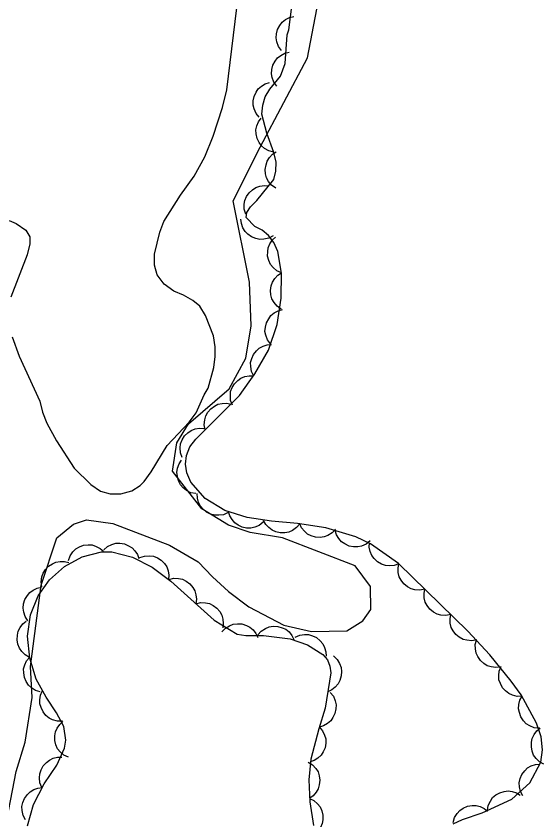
# Model space of a CAD drawing. Extents: x 282461 to 284471, y 5554090 to 5557646.
# Drawn here: x 283905.2 to 283948.9, y 5556534.5 to 5556601 of the extents above; entities that cross this region are included whole.
import ezdxf

# ---------------------------------------------------------------- set-up
doc = ezdxf.new("R2010")
doc.units = 0
for name, color, linetype in [('Niveau 1', 7, 'Continuous'), ('Niveau 44', 7, 'Continuous'), ('Niveau 7', 7, 'Continuous')]:
    doc.layers.add(name, color=color, linetype=linetype)

msp = doc.modelspace()

# ---------------------------------------------------------------- linework, layer by layer
at = {"layer": 'Niveau 1'}
for points in [[(283924.21, 5556572.7), (283924.64, 5556575.37), (283924.52, 5556578.99), (283923.17, 5556585.7), (283925.4, 5556590.16), (283929.32, 5556597.55), (283931.51, 5556609.06), (283932.52, 5556620.77), (283932.52, 5556630.56), (283932.69, 5556640.9), (283932.05, 5556652.04)], [(283904.43, 5556534.52), (283905.21, 5556538.5), (283905.94, 5556540.93), (283906.52, 5556544.62), (283906.39, 5556547.2), (283907.28, 5556553.92), (283908.57, 5556557.83), (283909.95, 5556558.97), (283911.01, 5556559.32), (283913.2, 5556559.02), (283917.9, 5556557.23), (283920.26, 5556555.84), (283921.44, 5556554.62), (283922.78, 5556553.39), (283924.46, 5556552.12), (283927.34, 5556550.62), (283929.65, 5556550.1), (283932.55, 5556550.15), (283933.89, 5556550.98), (283934.56, 5556551.91), (283934.51, 5556553.8), (283933.25, 5556555.52), (283927.24, 5556557.85), (283924.56, 5556558.28), (283922.78, 5556558.88), (283920.56, 5556560.23), (283918.15, 5556563.35), (283918.51, 5556565.7), (283919.46, 5556567.27), (283922.83, 5556570.16), (283924.21, 5556572.7)]]:
    msp.add_lwpolyline(points, dxfattribs=at)
at = {"layer": 'Niveau 44'}
for points in [[(283933.31, 5556557.93), (283930.82, 5556558.67), (283928.48, 5556559.02), (283926.34, 5556559.21), (283924.32, 5556559.53), (283922.46, 5556560.1), (283920.83, 5556561.09), (283919.65, 5556562.45), (283919.33, 5556563.2), (283919.2, 5556563.93), (283919.3, 5556564.65), (283919.58, 5556565.35), (283920.07, 5556566), (283923.67, 5556569.6), (283924.96, 5556571.39), (283926.07, 5556573.36), (283926.81, 5556575.48), (283927.14, 5556577.66), (283927.15, 5556579.73), (283926.86, 5556581.51), (283926.52, 5556582.26), (283926.09, 5556582.84), (283925.56, 5556583.28), (283924.96, 5556583.59), (283924.24, 5556584.32), (283924.28, 5556584.74), (283924.59, 5556585.22), (283925.11, 5556585.73), (283926.53, 5556587.46), (283926.7, 5556588.15), (283926.71, 5556588.9), (283926.53, 5556589.7), (283925.93, 5556591.31), (283925.53, 5556592.87), (283925.61, 5556593.61), (283925.81, 5556594.3), (283926.2, 5556594.94), (283927.08, 5556596.03), (283927.46, 5556597.08), (283927.63, 5556599.45), (283927.77, 5556599.84), (283929.81, 5556615.77)], [(283927.16, 5556598.13), (283926.91, 5556598.47), (283926.78, 5556598.85), (283926.71, 5556599.18), (283926.74, 5556599.53), (283926.83, 5556599.89), (283927.02, 5556600.22), (283927.21, 5556600.49), (283927.49, 5556600.7), (283927.82, 5556600.87), (283928.17, 5556600.96)], [(283926.77, 5556595.18), (283926.53, 5556595.52), (283926.39, 5556595.9), (283926.33, 5556596.22), (283926.36, 5556596.57), (283926.45, 5556596.93), (283926.64, 5556597.27), (283926.83, 5556597.53), (283927.11, 5556597.74), (283927.44, 5556597.91), (283927.79, 5556598)], [(283925.32, 5556592.62), (283925.05, 5556592.94), (283924.9, 5556593.31), (283924.81, 5556593.63), (283924.82, 5556593.98), (283924.89, 5556594.34), (283925.06, 5556594.69), (283925.23, 5556594.97), (283925.5, 5556595.19), (283925.81, 5556595.39), (283926.16, 5556595.5)], [(283926.52, 5556589.74), (283926.11, 5556589.84), (283925.76, 5556590.04), (283925.5, 5556590.25), (283925.3, 5556590.53), (283925.14, 5556590.87), (283925.07, 5556591.24), (283925.04, 5556591.57), (283925.12, 5556591.91), (283925.26, 5556592.25), (283925.47, 5556592.55)], [(283926.68, 5556586.76), (283926.34, 5556587), (283926.09, 5556587.32), (283925.92, 5556587.6), (283925.83, 5556587.94), (283925.81, 5556588.31), (283925.88, 5556588.69), (283925.97, 5556589), (283926.17, 5556589.29), (283926.42, 5556589.56), (283926.72, 5556589.76)], [(283924.2, 5556584.62), (283924.08, 5556585.02), (283924.08, 5556585.42), (283924.13, 5556585.75), (283924.27, 5556586.07), (283924.48, 5556586.38), (283924.77, 5556586.63), (283925.04, 5556586.81), (283925.37, 5556586.92), (283925.74, 5556586.97), (283926.1, 5556586.94)], [(283926.46, 5556582.81), (283926.1, 5556582.61), (283925.7, 5556582.53), (283925.37, 5556582.51), (283925.03, 5556582.58), (283924.68, 5556582.72), (283924.38, 5556582.95), (283924.14, 5556583.18), (283923.97, 5556583.48), (283923.84, 5556583.83), (283923.8, 5556584.19)], [(283927.15, 5556579.75), (283926.77, 5556579.93), (283926.46, 5556580.2), (283926.25, 5556580.45), (283926.11, 5556580.77), (283926.01, 5556581.13), (283926.02, 5556581.51), (283926.05, 5556581.83), (283926.2, 5556582.16), (283926.4, 5556582.47), (283926.66, 5556582.71)], [(283927.14, 5556576.75), (283926.79, 5556576.99), (283926.54, 5556577.31), (283926.37, 5556577.59), (283926.28, 5556577.93), (283926.25, 5556578.3), (283926.31, 5556578.68), (283926.4, 5556578.99), (283926.6, 5556579.28), (283926.85, 5556579.55), (283927.15, 5556579.75)], [(283926.25, 5556573.87), (283926, 5556574.21), (283925.86, 5556574.59), (283925.79, 5556574.91), (283925.82, 5556575.27), (283925.91, 5556575.62), (283926.1, 5556575.96), (283926.28, 5556576.23), (283926.56, 5556576.44), (283926.89, 5556576.61), (283927.24, 5556576.71)], [(283924.87, 5556571.22), (283924.68, 5556571.6), (283924.61, 5556572), (283924.6, 5556572.33), (283924.69, 5556572.67), (283924.84, 5556573), (283925.08, 5556573.3), (283925.31, 5556573.53), (283925.63, 5556573.69), (283925.98, 5556573.81), (283926.34, 5556573.83)], [(283923.09, 5556568.8), (283922.95, 5556569.19), (283922.93, 5556569.6), (283922.95, 5556569.93), (283923.08, 5556570.26), (283923.27, 5556570.57), (283923.54, 5556570.84), (283923.8, 5556571.05), (283924.12, 5556571.17), (283924.49, 5556571.24), (283924.85, 5556571.23)], [(283920.85, 5556566.78), (283920.77, 5556567.19), (283920.82, 5556567.6), (283920.89, 5556567.92), (283921.07, 5556568.22), (283921.31, 5556568.5), (283921.62, 5556568.73), (283921.9, 5556568.89), (283922.25, 5556568.96), (283922.62, 5556568.97), (283922.97, 5556568.9)], [(283918.93, 5556564.49), (283918.8, 5556564.88), (283918.78, 5556565.29), (283918.81, 5556565.62), (283918.95, 5556565.94), (283919.14, 5556566.26), (283919.42, 5556566.52), (283919.68, 5556566.72), (283920.01, 5556566.84), (283920.38, 5556566.9), (283920.74, 5556566.88)], [(283920.06, 5556561.49), (283919.65, 5556561.57), (283919.29, 5556561.76), (283919.02, 5556561.96), (283918.8, 5556562.23), (283918.63, 5556562.56), (283918.54, 5556562.93), (283918.5, 5556563.25), (283918.56, 5556563.6), (283918.69, 5556563.95), (283918.88, 5556564.25)], [(283922.74, 5556559.93), (283922.36, 5556559.75), (283921.96, 5556559.7), (283921.63, 5556559.7), (283921.29, 5556559.8), (283920.96, 5556559.96), (283920.67, 5556560.21), (283920.45, 5556560.45), (283920.3, 5556560.77), (283920.2, 5556561.13), (283920.18, 5556561.49)], [(283925.64, 5556559.12), (283925.32, 5556558.86), (283924.94, 5556558.71), (283924.62, 5556558.63), (283924.27, 5556558.64), (283923.91, 5556558.72), (283923.57, 5556558.89), (283923.29, 5556559.07), (283923.07, 5556559.34), (283922.88, 5556559.66), (283922.78, 5556560)], [(283928.67, 5556559), (283928.4, 5556558.68), (283928.07, 5556558.45), (283927.77, 5556558.31), (283927.42, 5556558.25), (283927.06, 5556558.25), (283926.68, 5556558.34), (283926.38, 5556558.46), (283926.1, 5556558.68), (283925.86, 5556558.95), (283925.68, 5556559.27)], [(283931.63, 5556558.55), (283931.35, 5556558.24), (283931, 5556558.03), (283930.7, 5556557.91), (283930.35, 5556557.87), (283929.98, 5556557.89), (283929.61, 5556558.01), (283929.32, 5556558.14), (283929.05, 5556558.38), (283928.82, 5556558.67), (283928.67, 5556558.99)], [(283934.48, 5556557.58), (283934.16, 5556557.32), (283933.78, 5556557.16), (283933.46, 5556557.08), (283933.11, 5556557.09), (283932.75, 5556557.16), (283932.41, 5556557.33), (283932.13, 5556557.5), (283931.91, 5556557.77), (283931.72, 5556558.09), (283931.61, 5556558.44)], [(283941.36, 5556534.18), (283942.13, 5556534.55), (283943.75, 5556535.09), (283946.21, 5556536.23), (283947.69, 5556537.56), (283948.61, 5556539.28), (283948.75, 5556540.31), (283948.64, 5556541.39), (283948.26, 5556542.51), (283946.99, 5556544.85), (283946.15, 5556545.99), (283944.4, 5556548.16), (283942.58, 5556550.12), (283936.84, 5556555.71), (283934.53, 5556557.35), (283933.31, 5556557.93)], [(283909.52, 5556555.97), (283909.66, 5556556.36), (283909.9, 5556556.69), (283910.13, 5556556.92), (283910.43, 5556557.1), (283910.78, 5556557.22), (283911.16, 5556557.25), (283911.49, 5556557.25), (283911.82, 5556557.13), (283912.15, 5556556.96), (283912.42, 5556556.72)], [(283912.45, 5556556.84), (283912.76, 5556557.12), (283913.12, 5556557.29), (283913.44, 5556557.39), (283913.79, 5556557.4), (283914.16, 5556557.34), (283914.51, 5556557.18), (283914.79, 5556557.02), (283915.03, 5556556.76), (283915.23, 5556556.45), (283915.36, 5556556.12)], [(283936.87, 5556555.69), (283936.48, 5556555.54), (283936.07, 5556555.52), (283935.75, 5556555.54), (283935.42, 5556555.66), (283935.1, 5556555.85), (283934.83, 5556556.12), (283934.62, 5556556.37), (283934.49, 5556556.7), (283934.42, 5556557.06), (283934.43, 5556557.42)], [(283906.15, 5556534.01), (283906.64, 5556535.78), (283907.53, 5556537.5), (283908.56, 5556539.04), (283909.21, 5556540.44), (283909.31, 5556541.1), (283909.14, 5556542.22), (283908.55, 5556543.37), (283907.68, 5556544.67), (283906.86, 5556546.16), (283906.32, 5556547.88), (283906.15, 5556549.69), (283906.39, 5556551.48), (283907.02, 5556553.04), (283907.96, 5556554.35), (283909.2, 5556555.47), (283910.65, 5556556.26), (283912.27, 5556556.68), (283913.13, 5556556.67), (283914.82, 5556556.25), (283916.46, 5556555.42), (283917.99, 5556554.25), (283921.58, 5556551.03), (283923.49, 5556549.86), (283924.21, 5556549.75), (283925.68, 5556549.75), (283927.87, 5556549.48), (283929.32, 5556548.98), (283930.59, 5556548.2), (283930.96, 5556547.75), (283931.15, 5556547.23), (283931.23, 5556546.66), (283930.78, 5556543.76), (283930.24, 5556542.05), (283929.58, 5556539.52), (283929.43, 5556537.82), (283929.5, 5556536.01), (283929.8, 5556534.04)], [(283915.44, 5556556.2), (283915.83, 5556556.33), (283916.24, 5556556.35), (283916.57, 5556556.31), (283916.89, 5556556.18), (283917.21, 5556555.98), (283917.47, 5556555.7), (283917.66, 5556555.44), (283917.78, 5556555.1), (283917.84, 5556554.74), (283917.82, 5556554.38)], [(283907.33, 5556553.78), (283907.27, 5556554.2), (283907.34, 5556554.6), (283907.43, 5556554.91), (283907.62, 5556555.21), (283907.87, 5556555.48), (283908.2, 5556555.68), (283908.49, 5556555.83), (283908.84, 5556555.88), (283909.21, 5556555.88), (283909.56, 5556555.79)], [(283939.02, 5556553.59), (283938.61, 5556553.51), (283938.2, 5556553.54), (283937.88, 5556553.62), (283937.57, 5556553.79), (283937.29, 5556554.02), (283937.06, 5556554.33), (283936.9, 5556554.61), (283936.82, 5556554.96), (283936.8, 5556555.33), (283936.87, 5556555.68)], [(283917.83, 5556554.39), (283918.24, 5556554.49), (283918.64, 5556554.47), (283918.97, 5556554.41), (283919.28, 5556554.25), (283919.58, 5556554.03), (283919.81, 5556553.73), (283919.99, 5556553.46), (283920.08, 5556553.12), (283920.11, 5556552.75), (283920.06, 5556552.39)], [(283906.18, 5556550.97), (283905.95, 5556551.32), (283905.83, 5556551.7), (283905.78, 5556552.03), (283905.82, 5556552.38), (283905.93, 5556552.73), (283906.13, 5556553.06), (283906.33, 5556553.32), (283906.62, 5556553.52), (283906.95, 5556553.67), (283907.31, 5556553.75)], [(283941.16, 5556551.5), (283940.76, 5556551.41), (283940.35, 5556551.45), (283940.03, 5556551.52), (283939.72, 5556551.7), (283939.44, 5556551.93), (283939.21, 5556552.24), (283939.05, 5556552.52), (283938.97, 5556552.87), (283938.95, 5556553.24), (283939.02, 5556553.59)], [(283920.06, 5556552.39), (283920.47, 5556552.49), (283920.87, 5556552.47), (283921.2, 5556552.41), (283921.51, 5556552.25), (283921.81, 5556552.03), (283922.05, 5556551.73), (283922.22, 5556551.45), (283922.31, 5556551.11), (283922.34, 5556550.74), (283922.3, 5556550.39)], [(283943.31, 5556549.41), (283942.9, 5556549.32), (283942.5, 5556549.36), (283942.18, 5556549.43), (283941.87, 5556549.61), (283941.58, 5556549.84), (283941.36, 5556550.15), (283941.2, 5556550.43), (283941.12, 5556550.77), (283941.1, 5556551.14), (283941.16, 5556551.5)], [(283906.31, 5556547.95), (283905.95, 5556548.15), (283905.66, 5556548.44), (283905.47, 5556548.71), (283905.34, 5556549.04), (283905.28, 5556549.4), (283905.31, 5556549.78), (283905.36, 5556550.11), (283905.53, 5556550.42), (283905.75, 5556550.71), (283906.03, 5556550.94)], [(283922.23, 5556550.05), (283922.51, 5556550.36), (283922.86, 5556550.56), (283923.17, 5556550.69), (283923.52, 5556550.73), (283923.88, 5556550.71), (283924.25, 5556550.59), (283924.54, 5556550.45), (283924.81, 5556550.22), (283925.04, 5556549.93), (283925.19, 5556549.6)], [(283925.21, 5556549.81), (283925.48, 5556550.12), (283925.83, 5556550.34), (283926.13, 5556550.47), (283926.47, 5556550.52), (283926.84, 5556550.51), (283927.21, 5556550.4), (283927.51, 5556550.27), (283927.78, 5556550.05), (283928.02, 5556549.76), (283928.18, 5556549.44)], [(283928.28, 5556549.62), (283928.66, 5556549.79), (283929.07, 5556549.84), (283929.4, 5556549.84), (283929.73, 5556549.74), (283930.06, 5556549.58), (283930.35, 5556549.32), (283930.57, 5556549.08), (283930.72, 5556548.76), (283930.82, 5556548.41), (283930.84, 5556548.05)], [(283945.32, 5556547.17), (283944.9, 5556547.11), (283944.5, 5556547.17), (283944.18, 5556547.26), (283943.89, 5556547.44), (283943.61, 5556547.69), (283943.4, 5556548.01), (283943.25, 5556548.3), (283943.2, 5556548.65), (283943.19, 5556549.02), (283943.28, 5556549.37)], [(283907.2, 5556545.09), (283906.8, 5556545.21), (283906.46, 5556545.43), (283906.21, 5556545.65), (283906.02, 5556545.95), (283905.88, 5556546.29), (283905.83, 5556546.67), (283905.82, 5556547), (283905.92, 5556547.33), (283906.07, 5556547.67), (283906.3, 5556547.95)], [(283931.45, 5556548.07), (283931.75, 5556547.78), (283931.96, 5556547.43), (283932.09, 5556547.12), (283932.12, 5556546.77), (283932.1, 5556546.41), (283931.98, 5556546.04), (283931.84, 5556545.75), (283931.6, 5556545.49), (283931.31, 5556545.26), (283930.99, 5556545.1)], [(283947.07, 5556544.74), (283946.66, 5556544.72), (283946.26, 5556544.82), (283945.96, 5556544.95), (283945.68, 5556545.17), (283945.44, 5556545.44), (283945.27, 5556545.79), (283945.15, 5556546.09), (283945.13, 5556546.44), (283945.18, 5556546.81), (283945.3, 5556547.15)], [(283909.03, 5556542.66), (283908.61, 5556542.66), (283908.22, 5556542.78), (283907.92, 5556542.92), (283907.66, 5556543.15), (283907.43, 5556543.44), (283907.27, 5556543.79), (283907.17, 5556544.1), (283907.17, 5556544.45), (283907.22, 5556544.82), (283907.36, 5556545.15)], [(283931.19, 5556545.05), (283931.45, 5556544.73), (283931.6, 5556544.35), (283931.68, 5556544.03), (283931.66, 5556543.68), (283931.58, 5556543.32), (283931.4, 5556542.98), (283931.23, 5556542.7), (283930.95, 5556542.48), (283930.63, 5556542.3), (283930.29, 5556542.19)], [(283948.49, 5556542.09), (283948.07, 5556542.13), (283947.7, 5556542.29), (283947.41, 5556542.45), (283947.17, 5556542.71), (283946.97, 5556543.02), (283946.84, 5556543.38), (283946.77, 5556543.7), (283946.8, 5556544.05), (283946.89, 5556544.41), (283947.06, 5556544.73)], [(283909.52, 5556539.69), (283909.15, 5556539.87), (283908.85, 5556540.14), (283908.63, 5556540.39), (283908.49, 5556540.71), (283908.41, 5556541.07), (283908.41, 5556541.46), (283908.45, 5556541.78), (283908.6, 5556542.1), (283908.81, 5556542.41), (283909.07, 5556542.65)], [(283930.28, 5556542.2), (283930.55, 5556541.88), (283930.72, 5556541.51), (283930.82, 5556541.2), (283930.82, 5556540.85), (283930.76, 5556540.48), (283930.6, 5556540.13), (283930.43, 5556539.85), (283930.17, 5556539.61), (283929.86, 5556539.42), (283929.52, 5556539.3)], [(283948.87, 5556539.11), (283948.5, 5556539.3), (283948.22, 5556539.59), (283948.02, 5556539.86), (283947.89, 5556540.19), (283947.83, 5556540.55), (283947.85, 5556540.93), (283947.91, 5556541.25), (283948.07, 5556541.56), (283948.29, 5556541.86), (283948.57, 5556542.09)], [(283907.33, 5556537.2), (283907.17, 5556537.58), (283907.13, 5556537.99), (283907.15, 5556538.32), (283907.26, 5556538.65), (283907.44, 5556538.97), (283907.7, 5556539.25), (283907.95, 5556539.46), (283908.27, 5556539.6), (283908.63, 5556539.69), (283908.99, 5556539.69)], [(283929.37, 5556539.29), (283929.73, 5556539.07), (283930, 5556538.77), (283930.18, 5556538.49), (283930.28, 5556538.16), (283930.33, 5556537.79), (283930.28, 5556537.41), (283930.2, 5556537.09), (283930.02, 5556536.79), (283929.78, 5556536.51), (283929.49, 5556536.3)], [(283947.12, 5556536.49), (283946.92, 5556536.86), (283946.84, 5556537.25), (283946.83, 5556537.58), (283946.91, 5556537.93), (283947.05, 5556538.27), (283947.29, 5556538.57), (283947.51, 5556538.8), (283947.82, 5556538.97), (283948.17, 5556539.09), (283948.53, 5556539.13)], [(283905.98, 5556534.51), (283905.78, 5556534.88), (283905.7, 5556535.28), (283905.68, 5556535.61), (283905.76, 5556535.95), (283905.9, 5556536.29), (283906.13, 5556536.6), (283906.35, 5556536.84), (283906.66, 5556537.01), (283907, 5556537.13), (283907.36, 5556537.18)], [(283944.19, 5556535.29), (283944.26, 5556535.71), (283944.44, 5556536.07), (283944.62, 5556536.35), (283944.89, 5556536.57), (283945.21, 5556536.75), (283945.58, 5556536.85), (283945.9, 5556536.91), (283946.25, 5556536.85), (283946.6, 5556536.74), (283946.91, 5556536.55)], [(283929.46, 5556536.29), (283929.83, 5556536.11), (283930.13, 5556535.84), (283930.35, 5556535.59), (283930.49, 5556535.27), (283930.57, 5556534.91), (283930.57, 5556534.52), (283930.53, 5556534.2), (283930.38, 5556533.88), (283930.17, 5556533.57), (283929.91, 5556533.33)], [(283941.36, 5556534.29), (283941.48, 5556534.7), (283941.7, 5556535.04), (283941.91, 5556535.29), (283942.2, 5556535.48), (283942.54, 5556535.63), (283942.92, 5556535.69), (283943.25, 5556535.71), (283943.59, 5556535.61), (283943.92, 5556535.46), (283944.21, 5556535.24)]]:
    msp.add_lwpolyline(points, dxfattribs=at)
at = {"layer": 'Niveau 7'}
for points in [[(283910.01, 5556563.61), (283911.38, 5556562.26), (283912.17, 5556561.69), (283912.97, 5556561.47), (283913.87, 5556561.48), (283914.78, 5556561.71), (283915.46, 5556562.16), (283915.8, 5556562.5), (283916.36, 5556563.3), (283917.71, 5556565.46), (283919.52, 5556567.39), (283920.09, 5556568.18), (283920.76, 5556569.66), (283921.1, 5556570.22), (283921.55, 5556571.92), (283921.66, 5556572.83), (283921.66, 5556573.62), (283921.54, 5556574.53), (283920.86, 5556576.22), (283920.4, 5556577.01), (283919.83, 5556577.46), (283919.04, 5556577.91), (283918.24, 5556578.25), (283917.45, 5556578.81), (283916.88, 5556579.6), (283916.65, 5556580.39), (283916.65, 5556581.29), (283917.1, 5556583.11), (283917.43, 5556584.01), (283918.79, 5556586.17), (283919.92, 5556587.76), (283920.82, 5556589.35), (283921.49, 5556591.05), (283922.28, 5556593.43), (283922.62, 5556594.9), (283923.61, 5556602.83)], [(283904.63, 5556584.07), (283905.2, 5556583.84), (283905.99, 5556583.28), (283906.33, 5556582.72), (283906.33, 5556582.15), (283906.11, 5556581.24), (283904.76, 5556577.73)], [(283904.88, 5556574.45), (283905.45, 5556572.87), (283907.16, 5556569.14), (283907.39, 5556568.24), (283907.74, 5556567.33), (283908.53, 5556565.86), (283910.01, 5556563.61)]]:
    msp.add_lwpolyline(points, dxfattribs=at)

doc.saveas('drawing.dxf')
